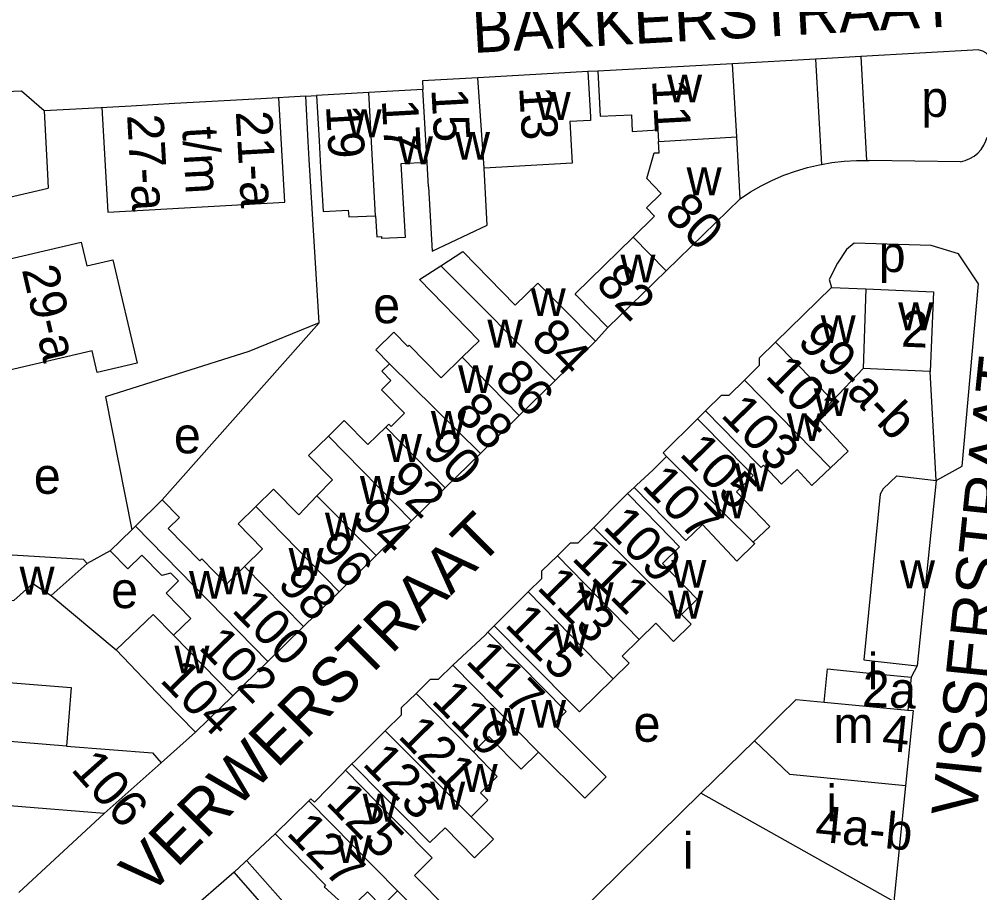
# Model space of a CAD drawing. Extents: x 159902 to 161769, y 383692 to 384875.
# Drawn here: x 161018 to 161124, y 384622.4 to 384718.9 of the extents above; entities that cross this region are included whole.
import ezdxf

# ---------------------------------------------------------------- set-up
doc = ezdxf.new("R2010")
doc.units = 0
for name, color, linetype in [('BLT_Basislijn', 7, 'Continuous'), ('BLT_Bebouwing', 7, 'Continuous'), ('BLT_Centroide', 7, 'Continuous'), ('BLT_Huisnummer', 7, 'Continuous'), ('BLT_Huisnummer_ tussenligend', 7, 'Continuous'), ('BLT_Huisnummer_reeks', 7, 'Continuous'), ('BLT_Huisnummer_zonder_bebouwing', 7, 'Continuous'), ('BLT_Onderverdeling_panden', 7, 'Continuous'), ('BLT_Plantopo', 7, 'Continuous'), ('BLT_Straatnaam', 7, 'Continuous')]:
    doc.layers.add(name, color=color, linetype=linetype)

msp = doc.modelspace()

# ---------------------------------------------------------------- linework, layer by layer
at = {"layer": 'BLT_Basislijn'}
for p, q in [((161123.91, 384715.51), (161110.86, 384714.78)), ((161105.87, 384714.5), (161096.72, 384713.99)), ((161110.86, 384714.78), (161105.87, 384714.5)), ((161105.87, 384714.5), (161106.53, 384702.87)), ((161110.86, 384714.78), (161111.51, 384703.29)), ((161081.85, 384713.18), (161080.75, 384713.12)), ((161044.65, 384710.12), (161039.94, 384709.86)), ((161049.61, 384710.4), (161044.65, 384710.12)), ((161049.61, 384710.4), (161050.81, 384710.49)), ((161025.62, 384709.06), (161020.73, 384708.79)), ((161030.34, 384709.32), (161025.62, 384709.06)), ((161035.12, 384709.59), (161030.34, 384709.32)), ((161039.94, 384709.86), (161035.12, 384709.59)), ((161020.73, 384708.79), (161021.12, 384701.8)), ((161051.09, 384685.37), (161050, 384703.41)), ((161111.51, 384703.29), (161111.78, 384703.29)), ((161121.87, 384703.17), (161111.78, 384703.29)), ((161021.12, 384701.8), (161021.2, 384700.26)), ((161016.28, 384699.12), (161021.2, 384700.26)), ((161051.09, 384685.37), (161033.78, 384665.83)), ((161081.59, 384683.37), (161082.94, 384684.86)), ((161119.18, 384667.98), (161118.52, 384680.01)), ((161085.11, 384666.52), (161085.85, 384667.2)), ((161028.03, 384660.21), (161025.5, 384658.8)), ((161070.4, 384651.92), (161069.71, 384651.21)), ((161117.09, 384647.5), (161116.42, 384646.24)), ((161037.43, 384640.17), (161033.66, 384636.81)), ((161027.38, 384631.21), (161017.96, 384622.48)), ((161041.7, 384624.73), (161046.23, 384628.95))]:
    msp.add_line(p, q, dxfattribs=at)
for points in [[(161123.91, 384715.51), (161124.28, 384715.41), (161124.61, 384715.23), (161124.9, 384714.99), (161125.14, 384714.7), (161125.32, 384714.33)], [(161020.73, 384708.79), (161018.23, 384710.95), (161015.61, 384710.84)], [(161050, 384703.41), (161049.89, 384705.41), (161049.61, 384710.4)], [(161121.87, 384703.17), (161122.4, 384703.3), (161122.9, 384703.51), (161123.36, 384703.79), (161123.78, 384704.13), (161124.15, 384704.53), (161124.45, 384704.98), (161124.68, 384705.47), (161124.82, 384705.89)], [(161097.54, 384699.09), (161098.69, 384699.84), (161099.88, 384700.52), (161101.11, 384701.13), (161102.38, 384701.67), (161103.67, 384702.13), (161104.99, 384702.52), (161106.32, 384702.83), (161106.53, 384702.87)], [(161106.53, 384702.87), (161107.68, 384703.07), (161109.04, 384703.22), (161110.41, 384703.29), (161111.51, 384703.29)], [(161119.18, 384667.98), (161122.06, 384669.55), (161123.85, 384689.7), (161121.65, 384692.99), (161118.65, 384693.93), (161110.13, 384694.19), (161109.27, 384693.49), (161108.29, 384691.95), (161107.39, 384690.16), (161107.62, 384689.29)], [(161051.09, 384685.37), (161043.33, 384682.23), (161027.51, 384677.22), (161030.4, 384662.52)], [(161021.52, 384655.26), (161028.69, 384649.27)]]:
    msp.add_lwpolyline(points, dxfattribs=at)
at = {"layer": 'BLT_Bebouwing'}
for p, q in [((161080.75, 384713.12), (161068.59, 384712.43)), ((161096.72, 384713.99), (161081.85, 384713.18)), ((161097.17, 384705.9), (161096.72, 384713.99)), ((161062.55, 384711.14), (161056.56, 384710.81)), ((161056.56, 384710.81), (161050.81, 384710.49)), ((161097.54, 384699.09), (161097.17, 384705.9)), ((161063.17, 384700.41), (161063.02, 384703.09)), ((161089.38, 384691.13), (161097.54, 384699.09)), ((161082.94, 384684.86), (161089.38, 384691.13)), ((161081.59, 384683.37), (161077.15, 384679.02)), ((161111.12, 384680.32), (161107.77, 384676.8)), ((161077.15, 384679.02), (161073.18, 384675.14)), ((161073.18, 384675.14), (161068.88, 384670.94)), ((161093.73, 384675.67), (161092.85, 384674.78)), ((161068.88, 384670.94), (161065.01, 384667.15)), ((161119.18, 384667.98), (161117.09, 384647.5)), ((161065.01, 384667.15), (161061.28, 384663.5)), ((161030.81, 384662.92), (161033.78, 384665.83)), ((161061.28, 384663.5), (161057.37, 384659.68)), ((161028.03, 384660.21), (161030.4, 384662.52)), ((161030.4, 384662.52), (161030.81, 384662.92)), ((161057.37, 384659.68), (161053.3, 384655.69)), ((161025.5, 384658.8), (161021.52, 384655.26)), ((161053.3, 384655.69), (161049.36, 384651.84)), ((161049.36, 384651.84), (161045.42, 384647.98)), ((161116.42, 384646.24), (161116.05, 384642.62)), ((161041.55, 384644.2), (161037.43, 384640.17)), ((161093.23, 384633.44), (161099.12, 384639.24)), ((161099.12, 384639.24), (161099.61, 384639.72)), ((161027.38, 384631.21), (161033.66, 384636.81)), ((161054.71, 384636.68), (161053.99, 384635.97)), ((161115.81, 384634.24), (161114.5, 384621.47)), ((161078.48, 384618.97), (161093.23, 384633.44)), ((161041.7, 384624.73), (161036.25, 384619.97))]:
    msp.add_line(p, q, dxfattribs=at)
for points in [[(161080.75, 384713.12), (161081.03, 384708.12), (161081.05, 384707.73), (161078.77, 384707.6), (161079.03, 384703), (161069.3, 384702.45)], [(161081.85, 384713.18), (161082.12, 384708.19), (161085.55, 384708.33), (161085.65, 384706.52), (161088.48, 384706.68), (161088.55, 384705.42)], [(161068.59, 384712.43), (161062.5, 384712.09), (161062.55, 384711.14)], [(161050.81, 384710.49), (161051.09, 384705.49), (161051.25, 384702.55), (161051.52, 384697.66), (161054.31, 384697.82), (161054.35, 384697.07), (161057.32, 384697.21)], [(161085.75, 384694.85), (161088.1, 384697.14), (161087.2, 384698.07), (161088.84, 384699.67), (161087.24, 384701.32), (161088.05, 384704.15), (161088.62, 384704.16), (161088.55, 384705.42)], [(161063.02, 384703.09), (161060.12, 384702.93), (161060.57, 384694.82), (161058.02, 384694.68), (161058.01, 384694.92)], [(161063.17, 384700.41), (161063.56, 384693.31), (161069.65, 384696.17), (161069.3, 384702.45)], [(161057.32, 384697.21), (161057.45, 384694.89), (161058.01, 384694.92)], [(161082.94, 384684.86), (161079.46, 384688.45), (161079.33, 384688.59), (161085.75, 384694.85)], [(161064.51, 384691.68), (161066.96, 384693.24), (161072.74, 384687.32), (161075.22, 384689.75), (161078.06, 384686.91), (161081.59, 384683.37)], [(161066.89, 384681.58), (161068.76, 384683.41), (161062.15, 384690.17), (161064.51, 384691.68)], [(161101.45, 384683.24), (161107.62, 384689.29)], [(161107.62, 384689.29), (161111.41, 384689.13)], [(161111.41, 384689.13), (161118.88, 384688.8), (161118.52, 384680.01)], [(161058.86, 384680.86), (161057.35, 384682.4), (161059.34, 384684.34), (161060.87, 384682.78), (161061.03, 384682.93), (161064.57, 384679.31), (161066.89, 384681.58)], [(161098.02, 384679.04), (161099.7, 384680.69), (161099.7, 384681.52), (161101.45, 384683.24)], [(161059.02, 384673.95), (161060.5, 384675.4), (161057.97, 384677.99), (161059.01, 384679.02), (161058.02, 384680.03), (161058.86, 384680.86)], [(161118.52, 384680.01), (161113.52, 384680.22), (161111.12, 384680.32)], [(161093.73, 384675.67), (161095.5, 384677.4), (161096.35, 384677.4), (161098.02, 384679.04)], [(161107.77, 384676.8), (161106.02, 384674.96), (161109.48, 384671.2), (161107.52, 384669.37)], [(161107.52, 384669.37), (161105.46, 384667.43), (161103.83, 384669.17), (161102.12, 384667.57), (161100.13, 384669.68), (161099.87, 384669.42), (161097.23, 384672.1), (161093.73, 384675.67)], [(161052.11, 384672.88), (161053.86, 384674.6), (161056.48, 384671.93), (161058.44, 384673.86)], [(161058.44, 384673.86), (161058.78, 384674.19), (161059.02, 384673.95)], [(161089.44, 384670.62), (161089.04, 384671.04), (161092.85, 384674.78)], [(161092.85, 384674.78), (161096.36, 384671.22), (161099, 384668.53), (161097.16, 384666.72), (161100.81, 384662.9), (161099, 384661.17)], [(161050.84, 384666.27), (161052.55, 384668.04), (161049.91, 384670.74), (161052.11, 384672.88)], [(161085.85, 384667.2), (161086.13, 384667.47), (161087.9, 384669.11), (161089.44, 384670.62)], [(161113.32, 384667.04), (161114.83, 384668.48), (161119.18, 384667.98)], [(161044.1, 384665.09), (161046.07, 384667.02), (161048.83, 384664.19), (161050.84, 384666.27)], [(161081.41, 384662.78), (161084.66, 384666.1), (161085.11, 384666.52)], [(161085.11, 384666.52), (161088.6, 384662.95), (161090.86, 384660.65), (161088.97, 384658.82), (161092.79, 384654.86), (161091.07, 384653.17)], [(161099, 384661.17), (161099.17, 384661), (161097.19, 384659.05), (161093.41, 384663.13), (161091.57, 384661.35), (161089.35, 384663.62), (161085.85, 384667.2)], [(161113.01, 384666.47), (161111.2, 384648.17), (161112.12, 384648.07), (161117.09, 384647.5)], [(161033.78, 384665.83), (161035.69, 384663.88), (161034.44, 384662.66), (161037.93, 384659.09), (161038.16, 384659.31), (161040.88, 384656.54), (161042.86, 384658.48)], [(161042.86, 384658.48), (161044.85, 384660.42), (161042.15, 384663.18), (161044.1, 384665.09)], [(161077.39, 384659.66), (161078.83, 384661.08), (161079.67, 384661.07), (161081.41, 384662.78)], [(161035.02, 384650.88), (161036.92, 384652.73), (161034.19, 384655.52), (161035.58, 384656.88), (161034.74, 384657.74), (161033.72, 384657.48), (161031.52, 384659.73), (161029.97, 384658.22), (161028.03, 384660.21)], [(161012.36, 384660.05), (161012.12, 384657.09), (161014.34, 384654.91), (161017.4, 384654.72), (161019.49, 384656.59), (161021.52, 384655.26)], [(161012.36, 384660.05), (161025.05, 384659.3), (161025.5, 384658.8)], [(161074.15, 384655.66), (161075.68, 384657.16), (161075.68, 384657.99), (161077.39, 384659.66)], [(161070.4, 384651.92), (161070.66, 384652.18), (161074.15, 384655.66)], [(160973.65, 384653.51), (161011.61, 384650.35), (161011.27, 384646.09), (161023.71, 384645.1), (161023.19, 384638.65)], [(161035.02, 384650.88), (161032.79, 384653.16), (161028.69, 384649.27)], [(161091.07, 384653.17), (161092.14, 384652.11), (161090.2, 384650.21), (161088.24, 384652.22), (161086.41, 384650.42)], [(161083.55, 384646.08), (161079.82, 384642.41), (161073.92, 384648.37), (161070.4, 384651.92)], [(161065.86, 384647.58), (161069.4, 384650.9), (161069.71, 384651.21)], [(161069.71, 384651.21), (161073.23, 384647.66), (161078.36, 384642.46), (161076.95, 384641.07), (161082.78, 384635.26), (161080.42, 384632.9), (161075.28, 384637.98)], [(161086.41, 384650.42), (161084.52, 384648.56), (161085.29, 384647.79), (161083.55, 384646.08)], [(161028.69, 384649.27), (161033.94, 384643.74), (161037.43, 384640.17)], [(161045.42, 384647.98), (161042.74, 384645.36), (161041.55, 384644.2)], [(161061.79, 384644.46), (161063.38, 384646.03), (161064.27, 384646.02), (161065.86, 384647.58)], [(161106.81, 384643.48), (161107.19, 384647.19), (161111.45, 384646.75), (161116.42, 384646.24)], [(161058.38, 384640.34), (161060.18, 384642.11), (161060.19, 384642.9), (161061.79, 384644.46)], [(161101.87, 384641.94), (161103.74, 384643.78), (161106.81, 384643.48)], [(161116.05, 384642.62), (161116.66, 384642.56), (161115.81, 384634.24)], [(161054.71, 384636.68), (161055.06, 384637), (161058.38, 384640.34)], [(161075.28, 384637.98), (161073.37, 384636.11), (161069.83, 384639.71), (161068.11, 384638.02)], [(161023.19, 384638.65), (161032.7, 384637.89), (161033.66, 384636.81)], [(161068.11, 384638.02), (161070.73, 384635.28), (161068.91, 384633.49), (161069.72, 384632.67), (161067.87, 384630.85)], [(161053.99, 384635.97), (161053.69, 384635.65), (161050.57, 384632.44), (161050.18, 384632.83), (161049.96, 384632.61)], [(161059.75, 384622.65), (161063.44, 384618.89), (161065.24, 384620.66), (161061.61, 384624.36), (161063.58, 384626.3), (161059.76, 384630.15), (161057.51, 384632.42), (161053.99, 384635.97)], [(161067.87, 384630.85), (161070.32, 384628.35), (161068.24, 384626.31), (161064.98, 384629.63), (161063.32, 384628), (161060.54, 384630.8), (161058.24, 384633.12), (161054.71, 384636.68)], [(161027.38, 384631.21), (161009.15, 384632.67), (160988.13, 384634.65)], [(161049.96, 384632.61), (161046.23, 384628.95)], [(161046.23, 384628.95), (161049.73, 384625.38), (161051.79, 384623.28), (161051.63, 384623.12), (161054.42, 384620.6), (161056.41, 384622.56), (161058.01, 384620.93), (161059.75, 384622.65)], [(161066.07, 384607.09), (161059.89, 384613.35), (161056.38, 384616.91), (161051.95, 384613.03), (161041.7, 384624.73)]]:
    msp.add_lwpolyline(points, dxfattribs=at)
at = {"layer": 'BLT_Onderverdeling_panden'}
for p, q in [((161069.3, 384702.45), (161068.59, 384712.43)), ((161063.02, 384703.09), (161062.55, 384711.14)), ((161057.32, 384697.21), (161056.56, 384710.81)), ((161088.55, 384705.42), (161097.17, 384705.9)), ((161085.75, 384694.85), (161089.38, 384691.13)), ((161064.51, 384691.68), (161077.15, 384679.02)), ((161111.41, 384689.13), (161111.12, 384680.32)), ((161107.77, 384676.8), (161101.45, 384683.24)), ((161066.89, 384681.58), (161073.18, 384675.14)), ((161058.86, 384680.86), (161068.88, 384670.94)), ((161098.02, 384679.04), (161107.52, 384669.37)), ((161058.44, 384673.86), (161065.01, 384667.15)), ((161052.11, 384672.88), (161061.28, 384663.5)), ((161099, 384661.17), (161089.44, 384670.62)), ((161113.32, 384667.04), (161113.01, 384666.47)), ((161050.84, 384666.27), (161057.37, 384659.68)), ((161053.3, 384655.69), (161044.1, 384665.09)), ((161030.81, 384662.92), (161045.42, 384647.98)), ((161081.41, 384662.78), (161091.07, 384653.17)), ((161086.41, 384650.42), (161077.39, 384659.66)), ((161042.86, 384658.48), (161049.36, 384651.84)), ((161074.15, 384655.66), (161083.55, 384646.08)), ((161035.02, 384650.88), (161041.55, 384644.2)), ((161065.86, 384647.58), (161075.28, 384637.98)), ((161061.79, 384644.46), (161068.11, 384638.02)), ((161106.81, 384643.48), (161116.05, 384642.62)), ((161023.19, 384638.65), (160988.81, 384641.43)), ((161099.61, 384639.72), (161101.87, 384641.94)), ((161058.38, 384640.34), (161067.87, 384630.85)), ((161059.75, 384622.65), (161049.96, 384632.61)), ((161114.5, 384621.47), (161093.23, 384633.44))]:
    msp.add_line(p, q, dxfattribs=at)
msp.add_lwpolyline([(161115.81, 384634.24), (161103.04, 384635.51), (161099.12, 384639.24)], dxfattribs=at)
at = {"layer": 'BLT_Plantopo'}
for points in [[(161027.12, 384709.14), (161027.77, 384697.61), (161047.3, 384698.71), (161046.65, 384710.24)], [(161003.14, 384689.21), (161024.83, 384694.29), (161025.44, 384691.67), (161028.31, 384692.34), (161030.99, 384680.94), (161026.6, 384679.91), (161026.04, 384682.29), (161005.88, 384677.56)], [(161043.16, 384625.94), (161048.23, 384620.2), (161039.91, 384612.87), (161046.32, 384605.59), (161021.33, 384583.57), (161009.86, 384596.59)]]:
    msp.add_lwpolyline(points, dxfattribs=at)

# ---------------------------------------------------------------- texts
at = {"layer": 'BLT_Centroide'}
for s, p in [('w', (161089.49, 384709.72)), ('p', (161117.54, 384708.12)), ('w', (161074.98, 384707.78)), ('w', (161054.12, 384705.88)), ('w', (161059.78, 384702.89)), ('w', (161066.08, 384703.39)), ('w', (161091.64, 384699.47)), ('p', (161112.84, 384690.99)), ('w', (161084.34, 384689.84)), ('w', (161074.44, 384686.12)), ('e', (161057.05, 384685.34)), ('w', (161115, 384684.56)), ('w', (161069.66, 384682.64)), ('w', (161106.44, 384683.14)), ('w', (161066.42, 384677.62)), ('w', (161105.67, 384675.09)), ('w', (161063.42, 384672.56)), ('w', (161102.69, 384672.33)), ('e', (161035.06, 384670.97)), ('w', (161058.56, 384670.02)), ('e', (161019.6, 384666.5)), ('w', (161096.95, 384666.78)), ('w', (161055.59, 384665.39)), ('w', (161094.42, 384663.78)), ('w', (161051.73, 384661.34)), ('w', (161047.72, 384657.44)), ('w', (161089.95, 384656.12)), ('w', (161115.19, 384656.08)), ('w', (161018.03, 384655.38)), ('w', (161036.72, 384654.91)), ('w', (161040.08, 384655.39)), ('e', (161028.13, 384653.88)), ('w', (161079.72, 384653.64)), ('w', (161089.62, 384652.72)), ('w', (161076.97, 384649.03)), ('w', (161035.12, 384646.66)), ('i', (161111.62, 384644.91)), ('w', (161074.48, 384640.67)), ('w', (161069.94, 384639.78)), ('e', (161085.79, 384639.12)), ('m', (161107.83, 384639)), ('w', (161066.92, 384633.59)), ('w', (161063.34, 384631.64)), ('i', (161107.06, 384630.34)), ('w', (161055.89, 384630.31)), ('i', (161091.22, 384625.11)), ('w', (161052.98, 384625.72))]:
    msp.add_text(s, height=4, dxfattribs=at).set_placement(p)
at = {"layer": 'BLT_Huisnummer'}
for s, rotation, p in [('13', 273.1789, (161073.16, 384711.4)), ('11', 273.1302, (161087.83, 384712.2)), ('15', 273.2006, (161063.47, 384711.19)), ('19', 273.1967, (161051.84, 384709.36)), ('80', 314.275, (161089.02, 384697.38)), ('82', 314.0682, (161081.46, 384689.59)), ('2', 357.6418, (161115.27, 384682.76)), ('84', 314.3676, (161074.31, 384683.48)), ('88', 314.3785, (161065.82, 384675.32)), ('103', 314.4895, (161095.29, 384675.11)), ('92', 316.0557, (161058.24, 384667.68)), ('107', 314.4696, (161086.59, 384667.32)), ('96', 314.3715, (161050.31, 384660.08)), ('111', 314.7488, (161078.87, 384659.28)), ('100', 314.3712, (161041.32, 384653.58)), ('115', 314.7569, (161071.46, 384651.97)), ('104', 314.3923, (161033.4, 384645.84)), ('2a', 357.6418, (161110.96, 384643.03)), ('119', 314.4814, (161063.35, 384643.55)), ('4', 354.148, (161113.1, 384638.2)), ('106', 311.6986, (161023.6, 384636.02)), ('123', 314.4757, (161055.74, 384636.61)), ('127', 314.4757, (161047.36, 384628.96))]:
    msp.add_text(s, height=4, rotation=rotation, dxfattribs=at).set_placement(p)
at = {"layer": 'BLT_Huisnummer_ tussenligend'}
for s, rotation, p in [('17', 273.2006, (161058, 384709.99)), ('101', 314.4749, (161100.21, 384679.42)), ('86', 314.3676, (161070.29, 384679)), ('90', 314.3785, (161062.32, 384671.37)), ('105', 314.4895, (161090.74, 384670.81)), ('94', 316.0557, (161054.59, 384663.58)), ('109', 314.4696, (161082.3, 384662.76)), ('98', 314.3715, (161046.36, 384656.43)), ('113', 314.7488, (161075.01, 384656.06)), ('102', 314.3712, (161037.68, 384649.47)), ('117', 314.7569, (161067.15, 384647.93)), ('121', 314.4814, (161059.68, 384639.64)), ('125', 314.4757, (161051.7, 384632.31))]:
    msp.add_text(s, height=4, rotation=rotation, dxfattribs=at).set_placement(p)
at = {"layer": 'BLT_Huisnummer_reeks'}
for s, rotation, p in [('99-a-b', 314.4749, (161103.73, 384683.21)), ('4a-b', 354.3516, (161105.73, 384628.14))]:
    msp.add_text(s, height=4, rotation=rotation, dxfattribs=at).set_placement(p)
at = {"layer": 'BLT_Huisnummer_zonder_bebouwing'}
for s, rotation, p in [('27-a', 273.1967, (161029.89, 384708.33)), ('21-a', 273.1967, (161041.89, 384708.71)), ('t/m', 273.1967, (161035.98, 384706.94)), ('29-a', 283.1967, (161018.26, 384691.27))]:
    msp.add_text(s, height=4, rotation=rotation, dxfattribs=at).set_placement(p)
at = {"layer": 'BLT_Straatnaam'}
for s, rotation, p in [('BAKKERSTRAAT', 3.1921, (161068.09, 384715.17)), ('VISSERSTRAAT', 84.0538, (161123.62, 384630.68)), ('VERWERSTRAAT', 44.8915, (161032.22, 384621.95))]:
    msp.add_text(s, height=5, rotation=rotation, dxfattribs=at).set_placement(p)

doc.saveas('drawing.dxf')
